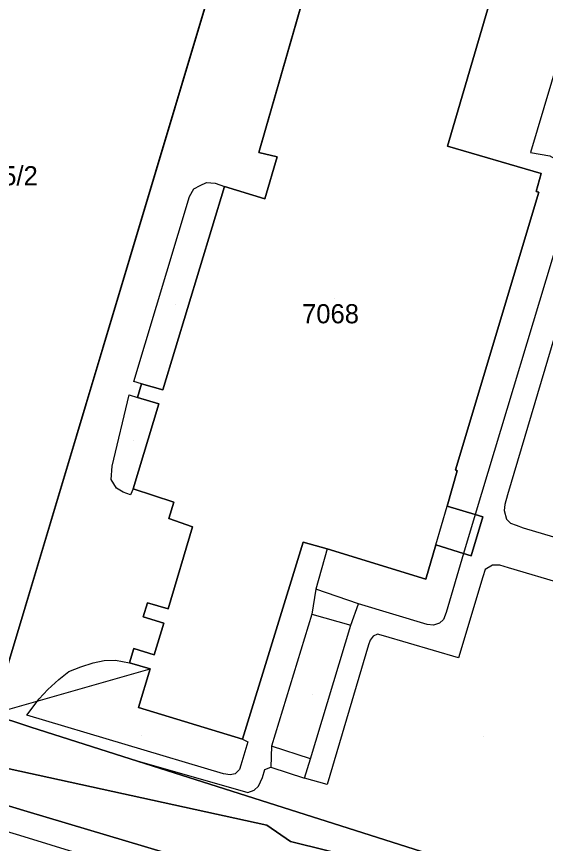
# Model space of a CAD drawing. Extents: x -266199 to -261993, y -1239047 to -1235108.
# Drawn here: x -263596.4 to -263541.1, y -1236922.3 to -1236835.9 of the extents above; entities that cross this region are included whole.
import ezdxf

# ---------------------------------------------------------------- set-up
doc = ezdxf.new("R2010")
doc.units = 0
for name, color, linetype in [('body_kn', 7, 'Continuous'), ('kladpar_druhypozemkov', 7, 'Continuous'), ('kladpar_hranice', 7, 'Continuous'), ('kladpar_parcelnecisla', 7, 'Continuous'), ('kladpar_plochy', 7, 'Continuous'), ('zappar_hrandruhpozemk', 7, 'Continuous')]:
    doc.layers.add(name, color=color, linetype=linetype)

msp = doc.modelspace()

# ---------------------------------------------------------------- linework, layer by layer
at = {"layer": 'body_kn'}
for p, q in [((-263551.29, -1236849.39), (-263551.29, -1236849.39)), ((-263571.03, -1236850.07), (-263571.03, -1236850.07)), ((-263569.11, -1236850.5), (-263569.11, -1236850.5)), ((-263542.62, -1236850.05), (-263542.62, -1236850.05)), ((-263541.5, -1236852.26), (-263541.5, -1236852.26)), ((-263576.49, -1236853.21), (-263576.49, -1236853.21)), ((-263577.81, -1236853.85), (-263577.81, -1236853.85)), ((-263577.15, -1236853.52), (-263577.15, -1236853.52)), ((-263575.6, -1236853.28), (-263575.6, -1236853.28)), ((-263574.63, -1236853.6), (-263574.63, -1236853.6)), ((-263578.26, -1236854.66), (-263578.26, -1236854.66)), ((-263570.4, -1236854.92), (-263570.4, -1236854.92)), ((-263542.02, -1236854.15), (-263542.02, -1236854.15)), ((-263541.76, -1236854.22), (-263541.76, -1236854.22)), ((-263584.11, -1236873.99), (-263584.11, -1236873.99)), ((-263583.28, -1236874.23), (-263583.28, -1236874.23)), ((-263583.28, -1236874.23), (-263583.28, -1236874.23)), ((-263581.05, -1236874.85), (-263581.05, -1236874.85)), ((-263584.57, -1236875.39), (-263584.57, -1236875.39)), ((-263583.7, -1236875.67), (-263583.7, -1236875.67)), ((-263581.49, -1236876.31), (-263581.49, -1236876.31)), ((-263586.36, -1236882.83), (-263586.36, -1236882.83)), ((-263550.48, -1236883.23), (-263550.48, -1236883.23)), ((-263550.28, -1236883.33), (-263550.28, -1236883.33)), ((-263586.47, -1236884.22), (-263586.47, -1236884.22)), ((-263585.9, -1236885.13), (-263585.9, -1236885.13)), ((-263584.18, -1236885.21), (-263584.18, -1236885.21)), ((-263584.18, -1236885.21), (-263584.18, -1236885.21)), ((-263585.2, -1236885.55), (-263585.2, -1236885.55)), ((-263584.43, -1236885.82), (-263584.43, -1236885.82)), ((-263545.04, -1236885.83), (-263545.04, -1236885.83)), ((-263579.93, -1236886.6), (-263579.93, -1236886.6)), ((-263545.31, -1236886.83), (-263545.31, -1236886.83)), ((-263551.35, -1236887.02), (-263551.35, -1236887.02)), ((-263545.37, -1236887.48), (-263545.37, -1236887.48)), ((-263580.42, -1236888.31), (-263580.42, -1236888.31)), ((-263548.41, -1236887.9), (-263548.41, -1236887.9)), ((-263548.41, -1236887.9), (-263548.41, -1236887.9)), ((-263547.61, -1236888.14), (-263547.61, -1236888.14)), ((-263545.15, -1236888.39), (-263545.15, -1236888.39)), ((-263577.95, -1236889.19), (-263577.95, -1236889.19)), ((-263544.71, -1236888.8), (-263544.71, -1236888.8)), ((-263544.14, -1236889.02), (-263544.14, -1236889.02)), ((-263543.38, -1236889.29), (-263543.38, -1236889.29)), ((-263566.4, -1236890.77), (-263566.4, -1236890.77)), ((-263552.52, -1236891.06), (-263552.52, -1236891.06)), ((-263552.52, -1236891.06), (-263552.52, -1236891.06)), ((-263563.89, -1236891.48), (-263563.89, -1236891.48)), ((-263563.89, -1236891.48), (-263563.89, -1236891.48)), ((-263549.63, -1236891.95), (-263549.63, -1236891.95)), ((-263549.63, -1236891.95), (-263549.63, -1236891.95)), ((-263548.83, -1236892.2), (-263548.83, -1236892.2)), ((-263547.37, -1236893.62), (-263547.37, -1236893.62)), ((-263546.61, -1236893.2), (-263546.61, -1236893.2)), ((-263545.84, -1236893.2), (-263545.84, -1236893.2)), ((-263544.93, -1236893.45), (-263544.93, -1236893.45)), ((-263553.56, -1236894.65), (-263553.56, -1236894.65)), ((-263547.62, -1236894.39), (-263547.62, -1236894.39)), ((-263565.08, -1236895.68), (-263565.08, -1236895.68)), ((-263582.66, -1236897.11), (-263582.66, -1236897.11)), ((-263560.62, -1236897.21), (-263560.62, -1236897.21)), ((-263560.62, -1236897.21), (-263560.62, -1236897.21)), ((-263580.52, -1236897.75), (-263580.52, -1236897.75)), ((-263551.45, -1236898.14), (-263551.45, -1236898.14)), ((-263583.11, -1236898.59), (-263583.11, -1236898.59)), ((-263565.49, -1236898.29), (-263565.49, -1236898.29)), ((-263565.49, -1236898.29), (-263565.49, -1236898.29)), ((-263551.71, -1236898.87), (-263551.71, -1236898.87)), ((-263580.97, -1236899.24), (-263580.97, -1236899.24)), ((-263561.42, -1236899.46), (-263561.42, -1236899.46)), ((-263561.42, -1236899.46), (-263561.42, -1236899.46)), ((-263553.43, -1236899.38), (-263553.43, -1236899.38)), ((-263552.76, -1236899.46), (-263552.76, -1236899.46)), ((-263552.15, -1236899.24), (-263552.15, -1236899.24)), ((-263559.06, -1236900.61), (-263559.06, -1236900.61)), ((-263558.62, -1236900.41), (-263558.62, -1236900.41)), ((-263558.01, -1236900.57), (-263558.01, -1236900.57)), ((-263559.56, -1236901.51), (-263559.56, -1236901.51)), ((-263559.39, -1236901.01), (-263559.39, -1236901.01)), ((-263584.11, -1236901.89), (-263584.11, -1236901.89)), ((-263588.36, -1236903.38), (-263588.36, -1236903.38)), ((-263587.2, -1236903.13), (-263587.2, -1236903.13)), ((-263586.02, -1236903.12), (-263586.02, -1236903.12)), ((-263584.54, -1236903.38), (-263584.54, -1236903.38)), ((-263581.96, -1236902.54), (-263581.96, -1236902.54)), ((-263550.16, -1236902.85), (-263550.16, -1236902.85)), ((-263589.63, -1236903.79), (-263589.63, -1236903.79)), ((-263582.4, -1236904.03), (-263582.4, -1236904.03)), ((-263582.4, -1236904.03), (-263582.4, -1236904.03)), ((-263590.88, -1236904.3), (-263590.88, -1236904.3)), ((-263591.95, -1236905.13), (-263591.95, -1236905.13)), ((-263593.09, -1236906.17), (-263593.09, -1236906.17)), ((-263593.98, -1236907.16), (-263593.98, -1236907.16)), ((-263583.61, -1236908.05), (-263583.61, -1236908.05)), ((-263583.61, -1236908.05), (-263583.61, -1236908.05)), ((-263595.29, -1236908.86), (-263595.29, -1236908.86)), ((-263594.85, -1236910.12), (-263594.85, -1236910.12)), ((-263572.73, -1236911.37), (-263572.73, -1236911.37)), ((-263572.73, -1236911.37), (-263572.73, -1236911.37)), ((-263572.18, -1236911.63), (-263572.18, -1236911.63)), ((-263569.72, -1236912.11), (-263569.72, -1236912.11)), ((-263569.72, -1236912.11), (-263569.72, -1236912.11)), ((-263584.48, -1236913.42), (-263584.48, -1236913.42)), ((-263584.48, -1236913.42), (-263584.48, -1236913.42)), ((-263565.63, -1236913.43), (-263565.63, -1236913.43)), ((-263573.06, -1236914.54), (-263573.06, -1236914.54)), ((-263572.92, -1236914.09), (-263572.92, -1236914.09)), ((-263570.39, -1236914.53), (-263570.39, -1236914.53)), ((-263569.78, -1236914.3), (-263569.78, -1236914.3)), ((-263574.71, -1236914.99), (-263574.71, -1236914.99)), ((-263574.01, -1236915.09), (-263574.01, -1236915.09)), ((-263573.49, -1236914.99), (-263573.49, -1236914.99)), ((-263570.65, -1236915.37), (-263570.65, -1236915.37)), ((-263566.27, -1236915.45), (-263566.27, -1236915.45)), ((-263571.06, -1236916.28), (-263571.06, -1236916.28)), ((-263563.9, -1236916.1), (-263563.9, -1236916.1)), ((-263572.18, -1236916.94), (-263572.18, -1236916.94)), ((-263571.52, -1236916.71), (-263571.52, -1236916.71)), ((-263595.25, -1236918.92), (-263595.25, -1236918.92)), ((-263570.2, -1236920.36), (-263570.2, -1236920.36)), ((-263596.04, -1236921.39), (-263596.04, -1236921.39)), ((-263567.73, -1236922.05), (-263567.73, -1236922.05))]:
    msp.add_line(p, q, dxfattribs=at)
at = {"layer": 'kladpar_druhypozemkov'}
for p, q in [((-263563.1, -1236865.31), (-263563.1, -1236865.31)), ((-263579.71, -1236865.96), (-263579.71, -1236865.96)), ((-263584.1, -1236880.15), (-263584.1, -1236880.15)), ((-263565.43, -1236906.65), (-263565.43, -1236906.65)), ((-263583.26, -1236910.95), (-263583.26, -1236910.95)), ((-263547.51, -1236911.13), (-263547.51, -1236911.13))]:
    msp.add_line(p, q, dxfattribs=at)
at = {"layer": 'kladpar_hranice'}
for points in [[(-263643.55, -1236801.17), (-263643.41, -1236803.03), (-263638.37, -1236803.18), (-263613.97, -1236803.91), (-263614.03, -1236806.55), (-263585.37, -1236807.14), (-263579.23, -1236807.27), (-263579.09, -1236804.96), (-263566.69, -1236804.81), (-263568.91, -1236807.57), (-263570.28, -1236812.26), (-263570.64, -1236814.85), (-263598.28, -1236906.87), (-263599.02, -1236908.76)], [(-263599.02, -1236908.76), (-263598.28, -1236906.87), (-263570.64, -1236814.85), (-263570.28, -1236812.26), (-263568.91, -1236807.57), (-263566.69, -1236804.81), (-263553.7, -1236804.94), (-263548.78, -1236805.34), (-263526.3, -1236807.18), (-263518.66, -1236807.81), (-263509.65, -1236808.55)], [(-263562.55, -1236820.59), (-263571.03, -1236850.07), (-263569.11, -1236850.5), (-263570.4, -1236854.92), (-263574.63, -1236853.6), (-263581.05, -1236874.85), (-263583.28, -1236874.23), (-263583.7, -1236875.67), (-263581.49, -1236876.31), (-263584.18, -1236885.21), (-263579.93, -1236886.6), (-263580.42, -1236888.31), (-263577.95, -1236889.19), (-263580.52, -1236897.75), (-263582.66, -1236897.11), (-263583.11, -1236898.59), (-263580.97, -1236899.24), (-263581.96, -1236902.54), (-263584.11, -1236901.89), (-263584.54, -1236903.38), (-263582.4, -1236904.03)], [(-263583.61, -1236908.05), (-263582.4, -1236904.03), (-263584.54, -1236903.38), (-263584.11, -1236901.89), (-263581.96, -1236902.54), (-263580.97, -1236899.24), (-263583.11, -1236898.59), (-263582.66, -1236897.11), (-263580.52, -1236897.75), (-263577.95, -1236889.19), (-263580.42, -1236888.31), (-263579.93, -1236886.6), (-263584.18, -1236885.21), (-263581.49, -1236876.31), (-263583.7, -1236875.67), (-263583.28, -1236874.23), (-263581.05, -1236874.85), (-263574.63, -1236853.6), (-263570.4, -1236854.92), (-263569.11, -1236850.5), (-263571.03, -1236850.07), (-263562.55, -1236820.59)], [(-263582.4, -1236904.03), (-263583.61, -1236908.05), (-263572.73, -1236911.37), (-263566.4, -1236890.77), (-263563.89, -1236891.48), (-263553.56, -1236894.65), (-263552.52, -1236891.06), (-263549.63, -1236891.95), (-263548.83, -1236892.2), (-263547.61, -1236888.14), (-263548.41, -1236887.9), (-263551.35, -1236887.02), (-263550.28, -1236883.33), (-263550.48, -1236883.23), (-263541.76, -1236854.22), (-263542.02, -1236854.15), (-263541.5, -1236852.26), (-263551.29, -1236849.39), (-263544.46, -1236826.1)], [(-263544.46, -1236826.1), (-263551.29, -1236849.39), (-263541.5, -1236852.26), (-263542.02, -1236854.15), (-263541.76, -1236854.22), (-263550.48, -1236883.23), (-263550.28, -1236883.33), (-263551.35, -1236887.02), (-263548.41, -1236887.9), (-263547.61, -1236888.14), (-263548.83, -1236892.2), (-263549.63, -1236891.95), (-263552.52, -1236891.06), (-263553.56, -1236894.65), (-263563.89, -1236891.48), (-263566.4, -1236890.77), (-263572.73, -1236911.37), (-263583.61, -1236908.05)], [(-263737.21, -1236847.24), (-263728.66, -1236852.26), (-263724.24, -1236852.11), (-263723.45, -1236852.13), (-263724.23, -1236854.5), (-263697.93, -1236874.68), (-263690.23, -1236880.72), (-263684.19, -1236885.23), (-263677.59, -1236889.83), (-263671.4, -1236893.24), (-263664.84, -1236896.35), (-263662.73, -1236897.18), (-263659.89, -1236898.97), (-263654.07, -1236900.91), (-263648.55, -1236902.77), (-263629.21, -1236908.64), (-263595.25, -1236918.92), (-263562.06, -1236928.83), (-263554.45, -1236930.8), (-263544.76, -1236933.48), (-263538.17, -1236935.17), (-263533.8, -1236935.53), (-263530.81, -1236934.92), (-263526.53, -1236931.83)], [(-263724.23, -1236854.5), (-263723.45, -1236852.13), (-263718.46, -1236856.19), (-263688.65, -1236880.45), (-263667.08, -1236892.65), (-263664.39, -1236893.76), (-263661.55, -1236895.1), (-263658.75, -1236896.43), (-263603.79, -1236911.79), (-263599.38, -1236913.98), (-263570.2, -1236920.36), (-263567.73, -1236922.05), (-263548.45, -1236926.82), (-263544.92, -1236925.99)], [(-263526.53, -1236931.83), (-263530.81, -1236934.92), (-263533.8, -1236935.53), (-263538.17, -1236935.17), (-263544.76, -1236933.48), (-263554.45, -1236930.8), (-263562.06, -1236928.83), (-263595.25, -1236918.92), (-263629.21, -1236908.64), (-263648.55, -1236902.77), (-263654.07, -1236900.91), (-263659.89, -1236898.97), (-263662.73, -1236897.18), (-263664.84, -1236896.35), (-263671.4, -1236893.24), (-263677.59, -1236889.83), (-263684.19, -1236885.23), (-263690.23, -1236880.72), (-263697.93, -1236874.68), (-263724.23, -1236854.5)], [(-263544.92, -1236925.99), (-263548.45, -1236926.82), (-263567.73, -1236922.05), (-263570.2, -1236920.36), (-263599.38, -1236913.98), (-263603.79, -1236911.79), (-263658.75, -1236896.43), (-263661.55, -1236895.1), (-263659.67, -1236888.98)], [(-263659.67, -1236888.98), (-263628.3, -1236899.21), (-263625.92, -1236899.99), (-263602.57, -1236907.6), (-263599.02, -1236908.76), (-263594.85, -1236910.12), (-263584.48, -1236913.42), (-263544.92, -1236925.99)], [(-263526.53, -1236931.83), (-263544.92, -1236925.99), (-263584.48, -1236913.42), (-263594.85, -1236910.12), (-263599.02, -1236908.76), (-263582.4, -1236904.03)]]:
    msp.add_lwpolyline(points, dxfattribs=at)
at = {"layer": 'kladpar_plochy'}
for p, q in [((-263570.64, -1236814.85), (-263598.28, -1236906.87)), ((-263598.28, -1236906.87), (-263570.64, -1236814.85)), ((-263562.55, -1236820.59), (-263571.03, -1236850.07)), ((-263551.29, -1236849.39), (-263544.46, -1236826.1)), ((-263541.5, -1236852.26), (-263551.29, -1236849.39)), ((-263571.03, -1236850.07), (-263569.11, -1236850.5)), ((-263569.11, -1236850.5), (-263570.4, -1236854.92)), ((-263542.02, -1236854.15), (-263541.5, -1236852.26)), ((-263574.63, -1236853.6), (-263581.05, -1236874.85)), ((-263570.4, -1236854.92), (-263574.63, -1236853.6)), ((-263550.48, -1236883.23), (-263541.76, -1236854.22)), ((-263541.76, -1236854.22), (-263542.02, -1236854.15)), ((-263583.28, -1236874.23), (-263583.7, -1236875.67)), ((-263581.05, -1236874.85), (-263583.28, -1236874.23)), ((-263583.7, -1236875.67), (-263581.49, -1236876.31)), ((-263581.49, -1236876.31), (-263584.18, -1236885.21)), ((-263551.35, -1236887.02), (-263550.28, -1236883.33)), ((-263550.28, -1236883.33), (-263550.48, -1236883.23)), ((-263584.18, -1236885.21), (-263579.93, -1236886.6)), ((-263579.93, -1236886.6), (-263580.42, -1236888.31)), ((-263548.41, -1236887.9), (-263551.35, -1236887.02)), ((-263580.42, -1236888.31), (-263577.95, -1236889.19)), ((-263548.83, -1236892.2), (-263547.61, -1236888.14)), ((-263547.61, -1236888.14), (-263548.41, -1236887.9)), ((-263577.95, -1236889.19), (-263580.52, -1236897.75)), ((-263572.73, -1236911.37), (-263566.4, -1236890.77)), ((-263566.4, -1236890.77), (-263563.89, -1236891.48)), ((-263553.56, -1236894.65), (-263552.52, -1236891.06)), ((-263552.52, -1236891.06), (-263549.63, -1236891.95)), ((-263563.89, -1236891.48), (-263553.56, -1236894.65)), ((-263549.63, -1236891.95), (-263548.83, -1236892.2)), ((-263582.66, -1236897.11), (-263583.11, -1236898.59)), ((-263580.52, -1236897.75), (-263582.66, -1236897.11)), ((-263583.11, -1236898.59), (-263580.97, -1236899.24)), ((-263580.97, -1236899.24), (-263581.96, -1236902.54)), ((-263584.11, -1236901.89), (-263584.54, -1236903.38)), ((-263581.96, -1236902.54), (-263584.11, -1236901.89)), ((-263584.54, -1236903.38), (-263582.4, -1236904.03)), ((-263582.4, -1236904.03), (-263583.61, -1236908.05)), ((-263583.61, -1236908.05), (-263572.73, -1236911.37)), ((-263594.85, -1236910.12), (-263599.02, -1236908.76)), ((-263584.48, -1236913.42), (-263594.85, -1236910.12)), ((-263544.92, -1236925.99), (-263584.48, -1236913.42))]:
    msp.add_line(p, q, dxfattribs=at)
for points in [[(-263544.46, -1236826.1), (-263551.29, -1236849.39), (-263541.5, -1236852.26), (-263542.02, -1236854.15), (-263541.76, -1236854.22), (-263550.48, -1236883.23), (-263550.28, -1236883.33), (-263551.35, -1236887.02), (-263548.41, -1236887.9), (-263547.61, -1236888.14), (-263548.83, -1236892.2), (-263549.63, -1236891.95), (-263552.52, -1236891.06), (-263553.56, -1236894.65), (-263563.89, -1236891.48), (-263566.4, -1236890.77), (-263572.73, -1236911.37), (-263583.61, -1236908.05), (-263582.4, -1236904.03), (-263584.54, -1236903.38), (-263584.11, -1236901.89), (-263581.96, -1236902.54), (-263580.97, -1236899.24), (-263583.11, -1236898.59), (-263582.66, -1236897.11), (-263580.52, -1236897.75), (-263577.95, -1236889.19), (-263580.42, -1236888.31), (-263579.93, -1236886.6), (-263584.18, -1236885.21), (-263581.49, -1236876.31), (-263583.7, -1236875.67), (-263583.28, -1236874.23), (-263581.05, -1236874.85), (-263574.63, -1236853.6), (-263570.4, -1236854.92), (-263569.11, -1236850.5), (-263571.03, -1236850.07), (-263562.55, -1236820.59)], [(-263737.21, -1236847.24), (-263728.66, -1236852.26), (-263724.24, -1236852.11), (-263723.45, -1236852.13), (-263724.23, -1236854.5), (-263697.93, -1236874.68), (-263690.23, -1236880.72), (-263684.19, -1236885.23), (-263677.59, -1236889.83), (-263671.4, -1236893.24), (-263664.84, -1236896.35), (-263662.73, -1236897.18), (-263659.89, -1236898.97), (-263654.07, -1236900.91), (-263648.55, -1236902.77), (-263629.21, -1236908.64), (-263595.25, -1236918.92), (-263562.06, -1236928.83)], [(-263562.06, -1236928.83), (-263595.25, -1236918.92), (-263629.21, -1236908.64)], [(-263599.38, -1236913.98), (-263570.2, -1236920.36), (-263567.73, -1236922.05), (-263548.45, -1236926.82)]]:
    msp.add_lwpolyline(points, dxfattribs=at)
msp.add_lwpolyline([(-263659.67, -1236888.98), (-263628.3, -1236899.21), (-263625.92, -1236899.99), (-263602.57, -1236907.6), (-263599.02, -1236908.76), (-263594.85, -1236910.12), (-263584.48, -1236913.42), (-263544.92, -1236925.99), (-263548.45, -1236926.82), (-263567.73, -1236922.05), (-263570.2, -1236920.36), (-263599.38, -1236913.98), (-263603.79, -1236911.79), (-263658.75, -1236896.43), (-263661.55, -1236895.1)], close=True, dxfattribs=at)
at = {"layer": 'zappar_hrandruhpozemk'}
for p, q in [((-263533.31, -1236818.69), (-263542.62, -1236850.05)), ((-263584.11, -1236873.99), (-263578.26, -1236854.66)), ((-263538.51, -1236855.03), (-263548.41, -1236887.9)), ((-263536.06, -1236855.6), (-263545.04, -1236885.83)), ((-263583.28, -1236874.23), (-263584.11, -1236873.99)), ((-263586.36, -1236882.83), (-263584.57, -1236875.39)), ((-263584.57, -1236875.39), (-263583.7, -1236875.67)), ((-263552.52, -1236891.06), (-263551.35, -1236887.02)), ((-263548.41, -1236887.9), (-263549.63, -1236891.95)), ((-263563.89, -1236891.48), (-263565.08, -1236895.68)), ((-263522.73, -1236900.11), (-263544.93, -1236893.45)), ((-263561.42, -1236899.46), (-263560.62, -1236897.21)), ((-263553.43, -1236899.38), (-263560.62, -1236897.21)), ((-263565.49, -1236898.29), (-263569.72, -1236912.11)), ((-263565.49, -1236898.29), (-263561.42, -1236899.46)), ((-263565.63, -1236913.43), (-263561.42, -1236899.46)), ((-263559.56, -1236901.51), (-263563.9, -1236916.1)), ((-263574.71, -1236914.99), (-263595.29, -1236908.86)), ((-263565.63, -1236913.43), (-263569.72, -1236912.11)), ((-263571.06, -1236916.28), (-263570.65, -1236915.37)), ((-263563.9, -1236916.1), (-263566.27, -1236915.45)), ((-263596.04, -1236921.39), (-263562.84, -1236931.6))]:
    msp.add_line(p, q, dxfattribs=at)
for points in [[(-263542.62, -1236850.05), (-263540.62, -1236850.42), (-263539.44, -1236851.06), (-263538.42, -1236852.43), (-263538.33, -1236853.09), (-263538.43, -1236854.11), (-263538.51, -1236855.03)], [(-263578.26, -1236854.66), (-263577.81, -1236853.85), (-263577.15, -1236853.52), (-263576.49, -1236853.21), (-263575.6, -1236853.28), (-263574.63, -1236853.6)], [(-263584.18, -1236885.21), (-263584.43, -1236885.82), (-263585.2, -1236885.55), (-263585.9, -1236885.13), (-263586.47, -1236884.22), (-263586.36, -1236882.83)], [(-263545.04, -1236885.83), (-263545.31, -1236886.83), (-263545.37, -1236887.48), (-263545.15, -1236888.39), (-263544.71, -1236888.8), (-263544.14, -1236889.02), (-263543.38, -1236889.29), (-263521.4, -1236895.8)], [(-263549.63, -1236891.95), (-263551.45, -1236898.14), (-263551.71, -1236898.87), (-263552.15, -1236899.24), (-263552.76, -1236899.46), (-263553.43, -1236899.38)], [(-263544.93, -1236893.45), (-263545.84, -1236893.2), (-263546.61, -1236893.2), (-263547.37, -1236893.62), (-263547.62, -1236894.39), (-263550.16, -1236902.85), (-263558.01, -1236900.57), (-263558.62, -1236900.41), (-263559.06, -1236900.61), (-263559.39, -1236901.01), (-263559.56, -1236901.51)], [(-263560.62, -1236897.21), (-263565.08, -1236895.68), (-263565.49, -1236898.29)], [(-263660.49, -1236901.44), (-263654.75, -1236903.52), (-263649.09, -1236905.37), (-263630.16, -1236911.12), (-263596.04, -1236921.39)], [(-263595.29, -1236908.86), (-263593.98, -1236907.16), (-263593.09, -1236906.17), (-263591.95, -1236905.13), (-263590.88, -1236904.3), (-263589.63, -1236903.79), (-263588.36, -1236903.38), (-263587.2, -1236903.13), (-263586.02, -1236903.12), (-263584.54, -1236903.38)], [(-263572.73, -1236911.37), (-263572.18, -1236911.63), (-263572.92, -1236914.09), (-263573.06, -1236914.54), (-263573.49, -1236914.99), (-263574.01, -1236915.09), (-263574.71, -1236914.99)], [(-263569.72, -1236912.11), (-263569.78, -1236914.3), (-263566.27, -1236915.45), (-263565.63, -1236913.43)], [(-263584.48, -1236913.42), (-263572.18, -1236916.94), (-263571.52, -1236916.71), (-263571.06, -1236916.28)], [(-263570.65, -1236915.37), (-263570.39, -1236914.53), (-263569.78, -1236914.3)]]:
    msp.add_lwpolyline(points, dxfattribs=at)

# ---------------------------------------------------------------- texts
at = {"layer": 'kladpar_parcelnecisla'}
for s, p in [('7085/2', (-263602.317, -1236853.49)), ('7068', (-263566.508, -1236867.91))]:
    msp.add_text(s, height=2, dxfattribs=at).set_placement(p)

doc.saveas('drawing.dxf')
